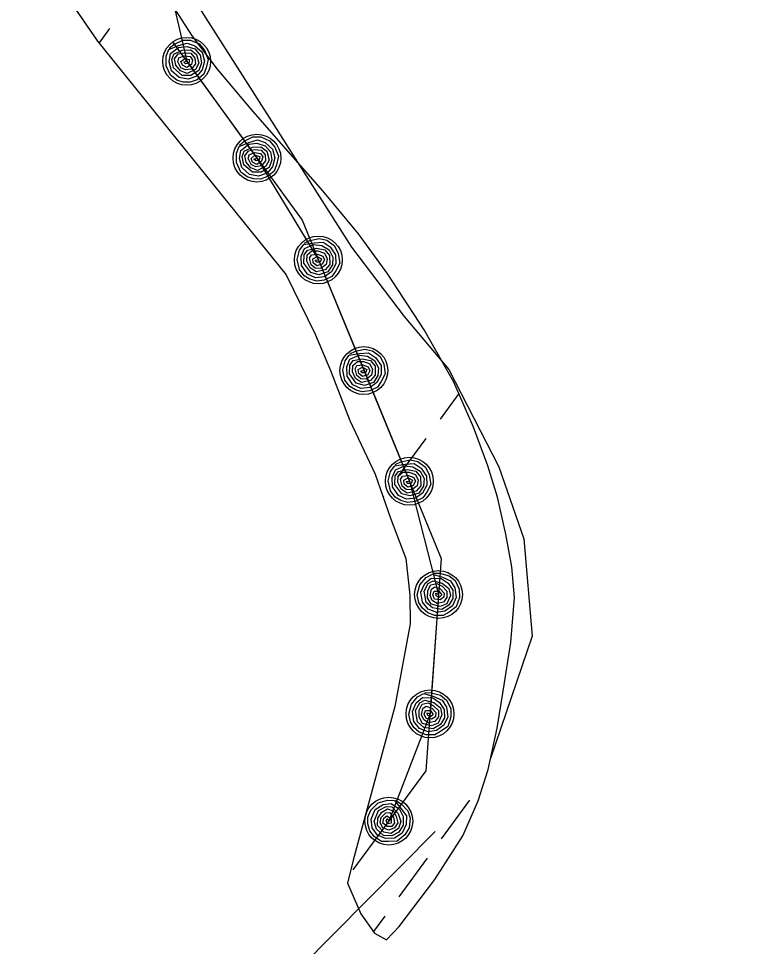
# Model space of a CAD drawing. Extents: x 3905714 to 3926767, y 183354 to 205755.
# Drawn here: x 3919529.5 to 3919772, y 198456.1 to 198766.3 of the extents above; entities that cross this region are included whole.
import ezdxf

# ---------------------------------------------------------------- set-up
doc = ezdxf.new("R2010")
doc.units = 0
for name, color, linetype in [('V-LEVE-TOET', 7, 'Continuous'), ('V-RIVR-EDGE', 7, 'Continuous'), ('V-RRAP-FSHR', 7, 'Continuous'), ('V-TOPO-SHOR', 7, 'Continuous'), ('V-WETL-SWMP', 7, 'Continuous')]:
    doc.layers.add(name, color=color, linetype=linetype)

msp = doc.modelspace()

# ---------------------------------------------------------------- linework, layer by layer
at = {"layer": 'V-LEVE-TOET'}
msp.add_line((3919581.15, 198406.03), (3919668.84, 198494.58), dxfattribs=at)
at = {"layer": 'V-RIVR-EDGE'}
msp.add_lwpolyline([(3919990.27, 199306.88), (3919881.56, 199181.44), (3919836.02, 199138.69), (3919797, 199099.67), (3919757.04, 199041.13), (3919732.88, 198998.38), (3919731.95, 198979.8), (3919679.92, 198941.7), (3919668.77, 198926.83), (3919589.78, 198820.9), (3919577.7, 198789.31), (3919614.87, 198730.77), (3919627.88, 198710.33), (3919640.89, 198689.89), (3919658.55, 198666.66), (3919673.41, 198649), (3919690.14, 198616.48), (3919698.5, 198592.32), (3919701.29, 198559.8), (3919687.36, 198518.94)], dxfattribs=at)
at = {"layer": 'V-RRAP-FSHR'}
for points in [[(3919619.93, 198899.52), (3919592.76, 198869.46), (3919565.3, 198840.66), (3919585.75, 198751.99), (3919609.26, 198719.63), (3919629.79, 198685.6), (3919645.12, 198648.61), (3919660.23, 198611.62), (3919670, 198573.75), (3919667.14, 198533.85), (3919653.36, 198498)], [(3919579.86, 198756.34), (3919581.47, 198757.65), (3919584.42, 198759.07), (3919587, 198759.1), (3919589.94, 198757.8), (3919591.72, 198755.7), (3919592.95, 198752.61), (3919592.25, 198749.79), (3919591.49, 198747.65), (3919589.28, 198745.86), (3919586.9, 198745), (3919584.55, 198745.06), (3919582.43, 198745.73), (3919580.39, 198747.35), (3919578.87, 198750.49), (3919578.87, 198753.67), (3919579.79, 198755.89), (3919583.04, 198757.24), (3919585.88, 198758.11), (3919588.52, 198757.21), (3919590.93, 198755.05), (3919591.73, 198752.05), (3919590.95, 198749.13), (3919589.13, 198747.02), (3919586.22, 198745.99), (3919583.29, 198746.54), (3919580.72, 198748.83), (3919579.88, 198751.83), (3919580.34, 198754.59), (3919583.01, 198756.64), (3919585.75, 198757), (3919588.46, 198756.15), (3919590.29, 198754.08), (3919590.74, 198751.47), (3919589.8, 198748.88), (3919587.11, 198747.25), (3919584.27, 198747.28), (3919581.32, 198749.8), (3919580.78, 198752.59), (3919581.48, 198754.37), (3919584.22, 198755.71), (3919587.1, 198755.78), (3919589.05, 198754.3), (3919589.84, 198751.36), (3919588.71, 198749.28), (3919585.94, 198747.92), (3919583.69, 198748.78), (3919582.15, 198750.66), (3919581.73, 198752.78), (3919582.94, 198754.45), (3919584.88, 198754.85), (3919587.18, 198754.68), (3919588.5, 198753.06), (3919588.65, 198751.11), (3919587.29, 198749.4), (3919585.4, 198749.11), (3919583.8, 198749.87), (3919582.77, 198751.84), (3919583.1, 198753.12), (3919584.97, 198753.83), (3919586.88, 198753.59), (3919587.75, 198752.45), (3919587.32, 198750.95), (3919585.76, 198749.92), (3919584.31, 198750.67), (3919583.83, 198751.92), (3919585.09, 198752.98), (3919586.68, 198752.58), (3919586.52, 198751.41), (3919585.41, 198751.15), (3919584.76, 198751.69), (3919585.74, 198752.04)], [(3919581.05, 198758.46), (3919624.33, 198698.87), (3919670.86, 198585.8), (3919665.78, 198514.8), (3919641.34, 198481.75)], [(3919603.37, 198723.97), (3919604.98, 198725.29), (3919607.93, 198726.71), (3919610.51, 198726.74), (3919613.44, 198725.43), (3919615.23, 198723.33), (3919616.45, 198720.24), (3919615.75, 198717.42), (3919615, 198715.28), (3919612.79, 198713.49), (3919610.41, 198712.64), (3919608.05, 198712.7), (3919605.94, 198713.36), (3919603.89, 198714.99), (3919602.38, 198718.12), (3919602.38, 198721.3), (3919603.3, 198723.52), (3919606.55, 198724.87), (3919609.39, 198725.74), (3919612.03, 198724.84), (3919614.43, 198722.68), (3919615.23, 198719.68), (3919614.46, 198716.77), (3919612.63, 198714.65), (3919609.73, 198713.62), (3919606.8, 198714.17), (3919604.23, 198716.46), (3919603.39, 198719.47), (3919603.84, 198722.22), (3919606.51, 198724.27), (3919609.25, 198724.63), (3919611.97, 198723.78), (3919613.8, 198721.71), (3919614.24, 198719.11), (3919613.31, 198716.51), (3919610.62, 198714.89), (3919607.77, 198714.92), (3919604.82, 198717.44), (3919604.28, 198720.23), (3919604.98, 198722), (3919607.73, 198723.35), (3919610.61, 198723.41), (3919612.55, 198721.93), (3919613.34, 198719), (3919612.22, 198716.92), (3919609.45, 198715.55), (3919607.2, 198716.41), (3919605.65, 198718.29), (3919605.23, 198720.41), (3919606.44, 198722.08), (3919608.39, 198722.49), (3919610.69, 198722.31), (3919612, 198720.7), (3919612.15, 198718.75), (3919610.79, 198717.04), (3919608.9, 198716.75), (3919607.31, 198717.51), (3919606.28, 198719.47), (3919606.61, 198720.76), (3919608.48, 198721.47), (3919610.39, 198721.23), (3919611.25, 198720.08), (3919610.83, 198718.58), (3919609.26, 198717.55), (3919607.81, 198718.3), (3919607.34, 198719.55), (3919608.59, 198720.61), (3919610.19, 198720.21), (3919610.02, 198719.04), (3919608.91, 198718.78), (3919608.26, 198719.32), (3919609.24, 198719.67)], [(3919625.09, 198691.21), (3919626.97, 198692.11), (3919630.17, 198692.8), (3919632.68, 198692.22), (3919635.23, 198690.26), (3919636.46, 198687.8), (3919636.93, 198684.51), (3919635.59, 198681.93), (3919634.35, 198680.03), (3919631.78, 198678.81), (3919629.26, 198678.54), (3919626.99, 198679.15), (3919625.09, 198680.3), (3919623.48, 198682.36), (3919622.75, 198685.76), (3919623.5, 198688.85), (3919624.92, 198690.79), (3919628.39, 198691.34), (3919631.36, 198691.52), (3919633.71, 198690.02), (3919635.54, 198687.35), (3919635.61, 198684.25), (3919634.17, 198681.6), (3919631.9, 198679.97), (3919628.83, 198679.66), (3919626.12, 198680.88), (3919624.16, 198683.71), (3919624.05, 198686.83), (3919625.14, 198689.4), (3919628.22, 198690.76), (3919630.96, 198690.47), (3919633.4, 198689), (3919634.69, 198686.56), (3919634.51, 198683.92), (3919632.99, 198681.62), (3919630, 198680.67), (3919627.24, 198681.37), (3919624.97, 198684.52), (3919625.1, 198687.36), (3919626.19, 198688.92), (3919629.18, 198689.58), (3919632, 198688.96), (3919633.54, 198687.07), (3919633.62, 198684.03), (3919632.03, 198682.27), (3919629.02, 198681.6), (3919627.03, 198682.96), (3919625.97, 198685.15), (3919626.06, 198687.31), (3919627.63, 198688.65), (3919629.62, 198688.59), (3919631.81, 198687.87), (3919632.71, 198686), (3919632.4, 198684.07), (3919630.67, 198682.72), (3919628.77, 198682.89), (3919627.39, 198684), (3919626.86, 198686.15), (3919627.48, 198687.33), (3919629.47, 198687.57), (3919631.27, 198686.89), (3919631.84, 198685.58), (3919631.07, 198684.22), (3919629.31, 198683.58), (3919628.07, 198684.66), (3919627.91, 198685.98), (3919629.38, 198686.71), (3919630.83, 198685.95), (3919630.4, 198684.86), (3919629.25, 198684.86), (3919628.75, 198685.54), (3919629.79, 198685.65)], [(3919640.31, 198654.22), (3919642.19, 198655.12), (3919645.39, 198655.81), (3919647.9, 198655.23), (3919650.45, 198653.27), (3919651.68, 198650.8), (3919652.15, 198647.52), (3919650.81, 198644.94), (3919649.56, 198643.04), (3919647, 198641.82), (3919644.48, 198641.55), (3919642.21, 198642.16), (3919640.31, 198643.31), (3919638.7, 198645.37), (3919637.97, 198648.77), (3919638.72, 198651.86), (3919640.14, 198653.8), (3919643.61, 198654.35), (3919646.58, 198654.52), (3919648.93, 198653.03), (3919650.76, 198650.36), (3919650.83, 198647.26), (3919649.39, 198644.61), (3919647.12, 198642.98), (3919644.05, 198642.67), (3919641.34, 198643.89), (3919639.38, 198646.72), (3919639.27, 198649.84), (3919640.36, 198652.41), (3919643.44, 198653.77), (3919646.19, 198653.48), (3919648.62, 198652.01), (3919649.91, 198649.57), (3919649.73, 198646.93), (3919648.21, 198644.63), (3919645.22, 198643.68), (3919642.46, 198644.38), (3919640.19, 198647.53), (3919640.32, 198650.37), (3919641.42, 198651.93), (3919644.4, 198652.58), (3919647.22, 198651.97), (3919648.76, 198650.08), (3919648.84, 198647.04), (3919647.25, 198645.28), (3919644.24, 198644.61), (3919642.25, 198645.97), (3919641.19, 198648.16), (3919641.28, 198650.32), (3919642.85, 198651.66), (3919644.84, 198651.6), (3919647.03, 198650.88), (3919647.93, 198649.01), (3919647.62, 198647.08), (3919645.89, 198645.73), (3919643.99, 198645.9), (3919642.62, 198647.01), (3919642.08, 198649.16), (3919642.7, 198650.33), (3919644.69, 198650.58), (3919646.49, 198649.9), (3919647.06, 198648.58), (3919646.29, 198647.23), (3919644.53, 198646.59), (3919643.29, 198647.67), (3919643.13, 198648.99), (3919644.6, 198649.72), (3919646.05, 198648.96), (3919645.62, 198647.86), (3919644.48, 198647.87), (3919643.98, 198648.55), (3919645.01, 198648.66)], [(3919655.53, 198617.23), (3919657.41, 198618.13), (3919660.61, 198618.82), (3919663.12, 198618.24), (3919665.67, 198616.28), (3919666.91, 198613.81), (3919667.37, 198610.52), (3919666.03, 198607.95), (3919664.79, 198606.04), (3919662.22, 198604.83), (3919659.71, 198604.55), (3919657.43, 198605.17), (3919655.53, 198606.32), (3919653.92, 198608.38), (3919653.19, 198611.78), (3919653.94, 198614.87), (3919655.36, 198616.81), (3919658.83, 198617.36), (3919661.8, 198617.53), (3919664.16, 198616.04), (3919665.98, 198613.37), (3919666.06, 198610.27), (3919664.61, 198607.62), (3919662.34, 198605.99), (3919659.27, 198605.68), (3919656.56, 198606.9), (3919654.6, 198609.73), (3919654.49, 198612.85), (3919655.58, 198615.42), (3919658.66, 198616.78), (3919661.41, 198616.49), (3919663.85, 198615.02), (3919665.14, 198612.58), (3919664.95, 198609.94), (3919663.43, 198607.64), (3919660.44, 198606.69), (3919657.68, 198607.39), (3919655.41, 198610.54), (3919655.54, 198613.38), (3919656.64, 198614.93), (3919659.62, 198615.59), (3919662.44, 198614.98), (3919663.98, 198613.08), (3919664.06, 198610.05), (3919662.47, 198608.29), (3919659.46, 198607.62), (3919657.47, 198608.98), (3919656.41, 198611.17), (3919656.5, 198613.33), (3919658.07, 198614.67), (3919660.06, 198614.61), (3919662.25, 198613.89), (3919663.15, 198612.02), (3919662.84, 198610.08), (3919661.11, 198608.74), (3919659.21, 198608.91), (3919657.84, 198610.02), (3919657.3, 198612.17), (3919657.92, 198613.35), (3919659.91, 198613.59), (3919661.71, 198612.91), (3919662.28, 198611.6), (3919661.51, 198610.23), (3919659.75, 198609.6), (3919658.51, 198610.68), (3919658.35, 198612), (3919659.82, 198612.73), (3919661.27, 198611.97), (3919660.84, 198610.87), (3919659.7, 198610.88), (3919659.2, 198611.56), (3919660.23, 198611.67)], [(3919668.29, 198580.87), (3919670.37, 198580.84), (3919673.54, 198580.03), (3919675.53, 198578.39), (3919676.94, 198575.5), (3919676.95, 198572.74), (3919675.9, 198569.59), (3919673.55, 198567.88), (3919671.59, 198566.73), (3919668.75, 198566.79), (3919666.38, 198567.66), (3919664.61, 198569.23), (3919663.43, 198571.1), (3919662.9, 198573.66), (3919663.76, 198577.03), (3919665.81, 198579.46), (3919667.95, 198580.57), (3919671.3, 198579.51), (3919674.03, 198578.35), (3919675.48, 198575.96), (3919675.92, 198572.76), (3919674.61, 198569.95), (3919672.14, 198568.22), (3919669.38, 198567.77), (3919666.49, 198568.86), (3919664.6, 198571.16), (3919664.11, 198574.57), (3919665.4, 198577.41), (3919667.53, 198579.22), (3919670.89, 198579.07), (3919673.22, 198577.58), (3919674.75, 198575.19), (3919674.81, 198572.43), (3919673.48, 198570.15), (3919671.09, 198568.76), (3919667.99, 198569.25), (3919665.83, 198571.1), (3919665.2, 198574.93), (3919666.58, 198577.42), (3919668.25, 198578.32), (3919671.22, 198577.58), (3919673.47, 198575.78), (3919674, 198573.39), (3919672.72, 198570.64), (3919670.52, 198569.77), (3919667.52, 198570.51), (3919666.35, 198572.62), (3919666.38, 198575.05), (3919667.42, 198576.94), (3919669.42, 198577.45), (3919671.17, 198576.5), (3919672.82, 198574.89), (3919672.79, 198572.81), (3919671.65, 198571.21), (3919669.5, 198570.78), (3919667.87, 198571.78), (3919667.14, 198573.39), (3919667.62, 198575.55), (3919668.7, 198576.33), (3919670.59, 198575.66), (3919671.89, 198574.25), (3919671.82, 198572.82), (3919670.52, 198571.94), (3919668.66, 198572.16), (3919668.04, 198573.67), (3919668.48, 198574.93), (3919670.12, 198574.93), (3919671.08, 198573.6), (3919670.21, 198572.81), (3919669.19, 198573.33), (3919669.04, 198574.16), (3919670.01, 198573.8)], [(3919665.44, 198540.97), (3919667.52, 198540.94), (3919670.69, 198540.13), (3919672.68, 198538.49), (3919674.09, 198535.6), (3919674.1, 198532.85), (3919673.05, 198529.69), (3919670.7, 198527.98), (3919668.74, 198526.83), (3919665.9, 198526.89), (3919663.52, 198527.76), (3919661.76, 198529.33), (3919660.57, 198531.2), (3919660.05, 198533.76), (3919660.91, 198537.13), (3919662.96, 198539.57), (3919665.09, 198540.68), (3919668.45, 198539.61), (3919671.18, 198538.45), (3919672.62, 198536.06), (3919673.07, 198532.86), (3919671.75, 198530.05), (3919669.28, 198528.32), (3919666.52, 198527.87), (3919663.64, 198528.96), (3919661.75, 198531.26), (3919661.26, 198534.67), (3919662.55, 198537.51), (3919664.67, 198539.33), (3919668.04, 198539.17), (3919670.36, 198537.69), (3919671.89, 198535.29), (3919671.96, 198532.53), (3919670.62, 198530.25), (3919668.24, 198528.86), (3919665.13, 198529.35), (3919662.98, 198531.21), (3919662.34, 198535.03), (3919663.72, 198537.52), (3919665.4, 198538.42), (3919668.37, 198537.68), (3919670.62, 198535.88), (3919671.15, 198533.5), (3919669.87, 198530.74), (3919667.67, 198529.87), (3919664.67, 198530.61), (3919663.5, 198532.72), (3919663.52, 198535.15), (3919664.57, 198537.05), (3919666.57, 198537.55), (3919668.32, 198536.6), (3919669.97, 198534.99), (3919669.94, 198532.91), (3919668.79, 198531.32), (3919666.65, 198530.88), (3919665.02, 198531.88), (3919664.29, 198533.49), (3919664.76, 198535.65), (3919665.85, 198536.43), (3919667.73, 198535.76), (3919669.04, 198534.35), (3919668.97, 198532.92), (3919667.67, 198532.04), (3919665.81, 198532.26), (3919665.19, 198533.77), (3919665.63, 198535.03), (3919667.27, 198535.03), (3919668.23, 198533.7), (3919667.35, 198532.92), (3919666.33, 198533.43), (3919666.19, 198534.26), (3919667.16, 198533.9)], [(3919655.73, 198504.92), (3919657.47, 198503.78), (3919659.71, 198501.4), (3919660.51, 198498.95), (3919660.16, 198495.76), (3919658.69, 198493.42), (3919656.11, 198491.32), (3919653.21, 198491.14), (3919650.94, 198491.22), (3919648.57, 198492.79), (3919647.04, 198494.79), (3919646.38, 198497.06), (3919646.39, 198499.28), (3919647.32, 198501.72), (3919649.85, 198504.11), (3919652.88, 198505.06), (3919655.28, 198504.86), (3919657.54, 198502.16), (3919659.23, 198499.72), (3919659.17, 198496.93), (3919657.83, 198493.99), (3919655.21, 198492.32), (3919652.2, 198492.18), (3919649.63, 198493.28), (3919647.77, 198495.74), (3919647.41, 198498.7), (3919648.83, 198501.84), (3919651.44, 198503.55), (3919654.2, 198503.94), (3919656.96, 198502.01), (3919658.13, 198499.51), (3919658.14, 198496.67), (3919656.71, 198494.3), (3919654.36, 198493.09), (3919651.61, 198493.2), (3919649.25, 198495.27), (3919648.42, 198497.99), (3919649.93, 198501.57), (3919652.43, 198502.92), (3919654.33, 198502.79), (3919656.44, 198500.58), (3919657.37, 198497.85), (3919656.55, 198495.55), (3919653.99, 198493.91), (3919651.66, 198494.36), (3919649.53, 198496.59), (3919649.67, 198499), (3919651, 198501.04), (3919652.89, 198502.07), (3919654.85, 198501.43), (3919655.82, 198499.69), (3919656.35, 198497.44), (3919655.21, 198495.71), (3919653.39, 198494.97), (3919651.35, 198495.75), (3919650.51, 198497.47), (3919650.75, 198499.22), (3919652.31, 198500.79), (3919653.64, 198500.87), (3919654.88, 198499.3), (3919655.22, 198497.4), (3919654.39, 198496.23), (3919652.83, 198496.19), (3919651.38, 198497.37), (3919651.66, 198498.98), (3919652.71, 198499.81), (3919654.1, 198498.93), (3919654.19, 198497.29), (3919653.03, 198497.09), (3919652.45, 198498.07), (3919652.77, 198498.85), (3919653.39, 198498.03)]]:
    msp.add_lwpolyline(points, dxfattribs=at)
for centre in [(3919585.75, 198751.99), (3919609.26, 198719.63), (3919629.79, 198685.6), (3919645.01, 198648.61), (3919660.23, 198611.62), (3919670, 198573.75), (3919667.15, 198533.85), (3919653.36, 198498)]:
    msp.add_circle(centre, 8, dxfattribs=at)
at = {"layer": 'V-TOPO-SHOR'}
for points in [[(3919529.52, 198797.2), (3919555.94, 198758.76), (3919619.05, 198680.64), (3919628.74, 198660.77), (3919633.91, 198648.59), (3919640.37, 198631.92), (3919648.76, 198613.97), (3919653.94, 198599.23), (3919659.11, 198585.77), (3919660.43, 198573.57), (3919660.46, 198563.95), (3919655.4, 198536.33), (3919641.42, 198484.95), (3919639.52, 198477.24), (3919644.04, 198466.99), (3919648.55, 198460.58), (3919652.58, 198458.32)], [(3919678.08, 198493.06), (3919683.27, 198504.8), (3919686.56, 198515.27), (3919689.58, 198529.05), (3919691.58, 198541.42), (3919694.21, 198557.75), (3919695.45, 198572.8), (3919694.53, 198582.99), (3919692.46, 198593.95), (3919689.74, 198606.31), (3919686.53, 198616.76), (3919681.65, 198629.75), (3919675.1, 198644.77), (3919665.24, 198662.21), (3919653.07, 198680.8), (3919643.22, 198694.28), (3919631.32, 198708.66), (3919618.91, 198722.77), (3919607.27, 198736), (3919596.02, 198749.36), (3919587.7, 198760.43), (3919581.81, 198769.59)], [(3919652.58, 198458.32), (3919656.87, 198462.78), (3919668.81, 198478.5), (3919678.08, 198493.06)]]:
    msp.add_lwpolyline(points, dxfattribs=at)
at = {"layer": 'V-WETL-SWMP'}
for p, q in [((3919529.52, 198797.2), (3919555.94, 198758.76)), ((3919587.7, 198760.43), (3919581.81, 198769.59)), ((3919559.97, 198762.99), (3919556.43, 198758.16)), ((3919596.02, 198749.36), (3919587.7, 198760.43)), ((3919555.94, 198758.76), (3919619.05, 198680.64)), ((3919607.27, 198736), (3919596.02, 198749.36)), ((3919618.91, 198722.77), (3919607.27, 198736)), ((3919631.32, 198708.66), (3919618.91, 198722.77)), ((3919643.22, 198694.28), (3919631.32, 198708.66)), ((3919653.07, 198680.8), (3919643.22, 198694.28)), ((3919619.05, 198680.64), (3919628.74, 198660.77)), ((3919665.24, 198662.21), (3919653.07, 198680.8)), ((3919628.74, 198660.77), (3919633.91, 198648.59)), ((3919675.1, 198644.77), (3919665.24, 198662.21)), ((3919633.91, 198648.59), (3919640.37, 198631.92)), ((3919681.65, 198629.75), (3919675.1, 198644.77)), ((3919676.77, 198640.96), (3919670.51, 198632.41)), ((3919640.37, 198631.92), (3919648.76, 198613.97)), ((3919686.53, 198616.76), (3919681.65, 198629.75)), ((3919665.78, 198625.96), (3919656.32, 198613.05)), ((3919689.75, 198606.31), (3919686.53, 198616.76)), ((3919648.76, 198613.97), (3919653.94, 198599.23)), ((3919651.6, 198606.6), (3919651.43, 198606.37)), ((3919692.46, 198593.95), (3919689.75, 198606.31)), ((3919653.94, 198599.23), (3919659.11, 198585.76)), ((3919694.53, 198582.99), (3919692.46, 198593.95)), ((3919659.11, 198585.76), (3919660.43, 198573.57)), ((3919695.45, 198572.79), (3919694.53, 198582.99)), ((3919660.43, 198573.57), (3919660.46, 198563.95)), ((3919694.21, 198557.75), (3919695.45, 198572.79)), ((3919660.46, 198563.95), (3919655.4, 198536.33)), ((3919691.58, 198541.42), (3919694.21, 198557.75)), ((3919689.58, 198529.05), (3919691.58, 198541.42)), ((3919655.4, 198536.33), (3919641.42, 198484.95)), ((3919686.56, 198515.27), (3919689.58, 198529.05)), ((3919683.27, 198504.8), (3919686.56, 198515.27)), ((3919680.36, 198505), (3919670.91, 198492.1)), ((3919678.08, 198493.06), (3919683.27, 198504.8)), ((3919668.81, 198478.5), (3919678.08, 198493.06)), ((3919641.42, 198484.95), (3919639.52, 198477.24)), ((3919666.18, 198485.64), (3919656.72, 198472.74)), ((3919639.52, 198477.24), (3919644.04, 198466.99)), ((3919656.87, 198462.78), (3919668.81, 198478.5)), ((3919644.04, 198466.99), (3919648.55, 198460.58)), ((3919651.99, 198466.28), (3919648.19, 198461.09)), ((3919652.59, 198458.32), (3919656.87, 198462.78)), ((3919648.55, 198460.58), (3919652.59, 198458.32))]:
    msp.add_line(p, q, dxfattribs=at)

doc.saveas('drawing.dxf')
